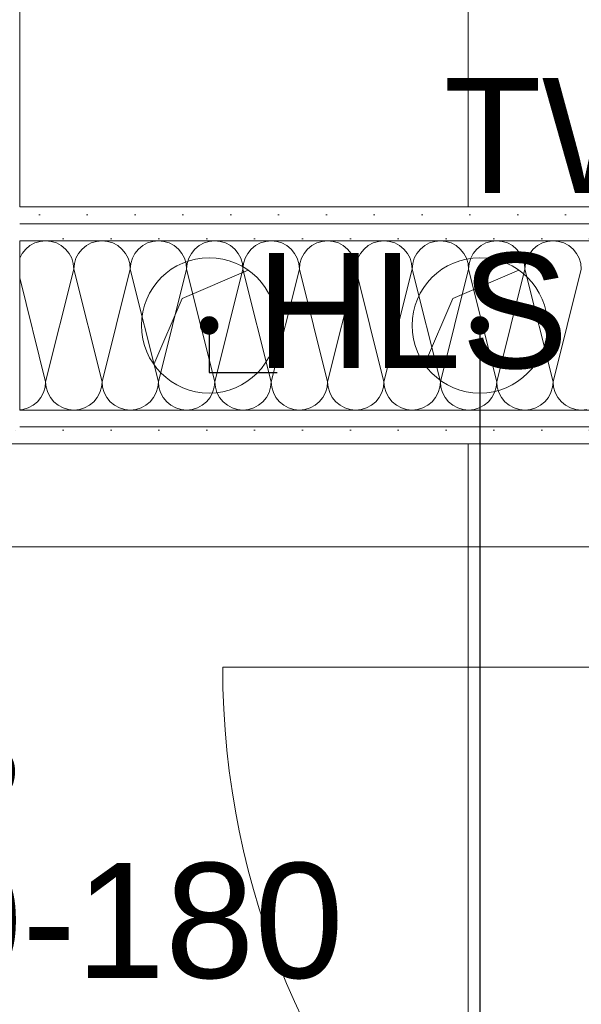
# Model space of a CAD drawing. Header units: metres. Extents: x -4 to 100, y -11 to 17.
# Tile 483 of 656: x 44.71 to 45.125, y 3.306 to 4.033. Entities that reach past the tile are written whole.
import ezdxf

# ---------------------------------------------------------------- set-up
doc = ezdxf.new("R2010")
doc.units = ezdxf.units.M
doc.header["$MEASUREMENT"] = 0
doc.linetypes.add('Wipeout_Contour', pattern=[1, 0, -1])
for name, color, linetype in [('152 - Bemaßung_ Beschriftung.Ausbau', 7, 'Continuous'), ('Abbruch_603 - Struktur.Bodenplatte_ Decke Roh', 7, 'Continuous'), ('Neubau_152 - Bemaßung_ Beschriftung.Ausbau', 7, 'Continuous'), ('Neubau_603 - Struktur.Bodenplatte_ Decke Roh', 7, 'Continuous'), ('Neubau_606 - Struktur.Wand Innen Ausbau', 7, 'Continuous'), ('Neubau_650 - Abdeckung.Fußboden Aufbau', 7, 'Continuous'), ('Neubau_702 - Einrichtung.Möbel Sanitär', 7, 'Continuous')]:
    doc.layers.add(name, color=color, linetype=linetype)
doc.styles.add('ERSTELLTER_STIL_2', font='txt')
doc.linetypes.add('Abbruch 1', pattern='A,0,[1,2022.0244.A_L5A-PL02.03_iC_Grundriss 1.OG1.Shx,S=0.001984,R=0,X=0,Y=0],-0.25,0', length=0.25)
doc.dimstyles.new('ERSTELLTER_STIL__3', dxfattribs={"dimtxt": 0.1, "dimasz": 0.0532, "dimexe": 0.18, "dimexo": 0.0625, "dimgap": 0, "dimtad": 1, "dimzin": 0, "dimdsep": 46, "dimtxsty": 'ERSTELLTER_STIL_2', "dimblk": 'ARROWHEAD_2', "dimblk1": 'ARROWHEAD_2', "dimblk2": 'ARROWHEAD_2', "dimcen": 0.09, "dimse1": 1, "dimse2": 1, "dimclrd": 7, "dimclre": 7, "dimclrt": 7, "dimazin": 0, "dimtfac": 1, "dimtdec": 4, "dimtmove": 0, "dimatfit": 3, "dimfxl": 1, "dimtolj": 1, "dimtzin": 0, "dimarcsym": 0})
doc.dimstyles.new('ERSTELLTER_STIL__4', dxfattribs={"dimtxt": 0.1, "dimasz": 0.0532, "dimexe": 0.18, "dimexo": 0.0625, "dimgap": 0, "dimtad": 1, "dimzin": 0, "dimdsep": 46, "dimtxsty": 'ERSTELLTER_STIL_2', "dimblk": 'ARROWHEAD_2', "dimblk1": 'ARROWHEAD_2', "dimblk2": 'ARROWHEAD_2', "dimcen": 0.09, "dimse1": 1, "dimse2": 1, "dimclrd": 7, "dimclre": 7, "dimclrt": 7, "dimazin": 0, "dimtfac": 1, "dimtdec": 4, "dimtmove": 2, "dimatfit": 3, "dimfxl": 1, "dimtolj": 1, "dimtzin": 0, "dimarcsym": 0})
doc.dimstyles.new('ERSTELLTER_STIL__5', dxfattribs={"dimtxt": 0.1, "dimasz": 0.0532, "dimexe": 0.18, "dimexo": 0.0625, "dimgap": 0, "dimtad": 1, "dimtih": 1, "dimtoh": 1, "dimzin": 0, "dimdsep": 46, "dimtxsty": 'ERSTELLTER_STIL_2', "dimblk": 'ARROWHEAD_2', "dimblk1": 'ARROWHEAD_2', "dimblk2": 'ARROWHEAD_2', "dimcen": 0.09, "dimse1": 1, "dimse2": 1, "dimclrd": 7, "dimclre": 7, "dimclrt": 7, "dimazin": 0, "dimtfac": 1, "dimtdec": 4, "dimtmove": 0, "dimatfit": 3, "dimfxl": 1, "dimtolj": 1, "dimtzin": 0, "dimarcsym": 0})
doc.dimstyles.new('ERSTELLTER_STIL__9', dxfattribs={"dimtxt": 0.18, "dimasz": 0.02736, "dimexe": 0.18, "dimexo": 0.0625, "dimgap": 0, "dimtad": 0, "dimtih": 1, "dimtoh": 1, "dimdec": 4, "dimzin": 0, "dimdsep": 46, "dimcen": 0.09, "dimadec": 0, "dimazin": 0, "dimtfac": 1, "dimtdec": 4, "dimtmove": 0, "dimatfit": 3, "dimldrblk": 'ARROWHEAD_11', "dimfxl": 1, "dimtolj": 1, "dimtzin": 0, "dimarcsym": 0})
pattern_1 = [(45, (0, 0), (-0.01767767, 0.01767767), [0, -0.025])]

# ---------------------------------------------------------------- blocks, each defined once
blk = doc.blocks.new('*X1')
at = {"layer": 'Neubau_606 - Struktur.Wand Innen Ausbau', "color": 7, "linetype": 'Continuous', "lineweight": 5}
for p, q in [((44.7251, 3.8696), (44.7212, 3.86841)), ((44.72917, 3.87), (44.7251, 3.8696)), ((44.73323, 3.8696), (44.72917, 3.87)), ((44.73714, 3.86841), (44.73323, 3.8696)), ((44.76677, 3.8696), (44.76286, 3.86841)), ((44.77084, 3.87), (44.76677, 3.8696)), ((44.7749, 3.8696), (44.77084, 3.87)), ((44.77881, 3.86841), (44.7749, 3.8696)), ((44.80844, 3.8696), (44.80453, 3.86841)), ((44.8125, 3.87), (44.80844, 3.8696)), ((44.81657, 3.8696), (44.8125, 3.87)), ((44.82047, 3.86841), (44.81657, 3.8696)), ((44.8501, 3.8696), (44.8462, 3.86841)), ((44.85417, 3.87), (44.8501, 3.8696)), ((44.85823, 3.8696), (44.85417, 3.87)), ((44.86214, 3.86841), (44.85823, 3.8696)), ((44.89177, 3.8696), (44.88786, 3.86841)), ((44.89584, 3.87), (44.89177, 3.8696)), ((44.8999, 3.8696), (44.89584, 3.87)), ((44.90381, 3.86841), (44.8999, 3.8696)), ((44.93344, 3.8696), (44.92953, 3.86841)), ((44.9375, 3.87), (44.93344, 3.8696)), ((44.94157, 3.8696), (44.9375, 3.87)), ((44.94547, 3.86841), (44.94157, 3.8696)), ((44.9751, 3.8696), (44.9712, 3.86841)), ((44.97917, 3.87), (44.9751, 3.8696)), ((44.98323, 3.8696), (44.97917, 3.87)), ((44.98714, 3.86841), (44.98323, 3.8696)), ((45.01677, 3.8696), (45.01286, 3.86841)), ((45.02084, 3.87), (45.01677, 3.8696)), ((45.0249, 3.8696), (45.02084, 3.87)), ((45.02881, 3.86841), (45.0249, 3.8696)), ((45.05844, 3.8696), (45.05453, 3.86841)), ((45.0625, 3.87), (45.05844, 3.8696)), ((45.06657, 3.8696), (45.0625, 3.87)), ((45.07047, 3.86841), (45.06657, 3.8696)), ((45.1001, 3.8696), (45.0962, 3.86841)), ((45.10417, 3.87), (45.1001, 3.8696)), ((45.10823, 3.8696), (45.10417, 3.87)), ((45.11214, 3.86841), (45.10823, 3.8696)), ((44.71444, 3.8639), (44.71185, 3.86074)), ((44.71759, 3.86649), (44.71444, 3.8639)), ((44.7212, 3.86841), (44.71759, 3.86649)), ((44.74074, 3.86649), (44.73714, 3.86841)), ((44.7439, 3.8639), (44.74074, 3.86649)), ((44.74649, 3.86074), (44.7439, 3.8639)), ((44.7561, 3.8639), (44.75351, 3.86074)), ((44.75926, 3.86649), (44.7561, 3.8639)), ((44.76286, 3.86841), (44.75926, 3.86649)), ((44.78241, 3.86649), (44.77881, 3.86841)), ((44.78557, 3.8639), (44.78241, 3.86649)), ((44.78816, 3.86074), (44.78557, 3.8639)), ((44.79777, 3.8639), (44.79518, 3.86074)), ((44.80093, 3.86649), (44.79777, 3.8639)), ((44.80453, 3.86841), (44.80093, 3.86649)), ((44.82408, 3.86649), (44.82047, 3.86841)), ((44.82723, 3.8639), (44.82408, 3.86649)), ((44.82982, 3.86074), (44.82723, 3.8639)), ((44.83944, 3.8639), (44.83685, 3.86074)), ((44.84259, 3.86649), (44.83944, 3.8639)), ((44.8462, 3.86841), (44.84259, 3.86649)), ((44.86574, 3.86649), (44.86214, 3.86841)), ((44.8689, 3.8639), (44.86574, 3.86649)), ((44.87149, 3.86074), (44.8689, 3.8639)), ((44.8811, 3.8639), (44.87851, 3.86074)), ((44.88426, 3.86649), (44.8811, 3.8639)), ((44.88786, 3.86841), (44.88426, 3.86649)), ((44.90741, 3.86649), (44.90381, 3.86841)), ((44.91057, 3.8639), (44.90741, 3.86649)), ((44.91316, 3.86074), (44.91057, 3.8639)), ((44.92277, 3.8639), (44.92018, 3.86074)), ((44.92593, 3.86649), (44.92277, 3.8639)), ((44.92953, 3.86841), (44.92593, 3.86649)), ((44.94908, 3.86649), (44.94547, 3.86841)), ((44.95223, 3.8639), (44.94908, 3.86649)), ((44.95482, 3.86074), (44.95223, 3.8639)), ((44.96444, 3.8639), (44.96185, 3.86074)), ((44.96759, 3.86649), (44.96444, 3.8639)), ((44.9712, 3.86841), (44.96759, 3.86649)), ((44.99074, 3.86649), (44.98714, 3.86841)), ((44.9939, 3.8639), (44.99074, 3.86649)), ((44.99649, 3.86074), (44.9939, 3.8639)), ((45.0061, 3.8639), (45.00351, 3.86074)), ((45.00926, 3.86649), (45.0061, 3.8639)), ((45.01286, 3.86841), (45.00926, 3.86649)), ((45.03241, 3.86649), (45.02881, 3.86841)), ((45.03557, 3.8639), (45.03241, 3.86649)), ((45.03816, 3.86074), (45.03557, 3.8639)), ((45.04777, 3.8639), (45.04518, 3.86074)), ((45.05093, 3.86649), (45.04777, 3.8639)), ((45.05453, 3.86841), (45.05093, 3.86649)), ((45.07408, 3.86649), (45.07047, 3.86841)), ((45.07723, 3.8639), (45.07408, 3.86649)), ((45.07982, 3.86074), (45.07723, 3.8639)), ((45.08944, 3.8639), (45.08685, 3.86074)), ((45.09259, 3.86649), (45.08944, 3.8639)), ((45.0962, 3.86841), (45.09259, 3.86649)), ((45.11574, 3.86649), (45.11214, 3.86841)), ((45.1189, 3.8639), (45.11574, 3.86649)), ((45.12149, 3.86074), (45.1189, 3.8639)), ((44.71185, 3.86074), (44.70999, 3.85726)), ((44.74842, 3.85714), (44.74649, 3.86074)), ((44.7496, 3.85323), (44.74842, 3.85714)), ((44.75159, 3.85714), (44.7504, 3.85323)), ((44.75351, 3.86074), (44.75159, 3.85714)), ((44.79008, 3.85714), (44.78816, 3.86074)), ((44.79127, 3.85323), (44.79008, 3.85714)), ((44.79325, 3.85714), (44.79207, 3.85323)), ((44.79518, 3.86074), (44.79325, 3.85714)), ((44.83175, 3.85714), (44.82982, 3.86074)), ((44.83294, 3.85323), (44.83175, 3.85714)), ((44.83492, 3.85714), (44.83374, 3.85323)), ((44.83685, 3.86074), (44.83492, 3.85714)), ((44.87342, 3.85714), (44.87149, 3.86074)), ((44.8746, 3.85323), (44.87342, 3.85714)), ((44.87659, 3.85714), (44.8754, 3.85323)), ((44.87851, 3.86074), (44.87659, 3.85714)), ((44.91508, 3.85714), (44.91316, 3.86074)), ((44.91627, 3.85323), (44.91508, 3.85714)), ((44.91825, 3.85714), (44.91707, 3.85323)), ((44.92018, 3.86074), (44.91825, 3.85714)), ((44.95675, 3.85714), (44.95482, 3.86074)), ((44.95794, 3.85323), (44.95675, 3.85714)), ((44.95992, 3.85714), (44.95874, 3.85323)), ((44.96185, 3.86074), (44.95992, 3.85714)), ((44.99842, 3.85714), (44.99649, 3.86074)), ((44.9996, 3.85323), (44.99842, 3.85714)), ((45.00159, 3.85714), (45.0004, 3.85323)), ((45.00351, 3.86074), (45.00159, 3.85714)), ((45.04008, 3.85714), (45.03816, 3.86074)), ((45.04127, 3.85323), (45.04008, 3.85714)), ((45.04325, 3.85714), (45.04207, 3.85323)), ((45.04518, 3.86074), (45.04325, 3.85714)), ((45.08175, 3.85714), (45.07982, 3.86074)), ((45.08294, 3.85323), (45.08175, 3.85714)), ((45.08492, 3.85714), (45.08374, 3.85323)), ((45.08685, 3.86074), (45.08492, 3.85714)), ((45.12342, 3.85714), (45.12149, 3.86074)), ((45.1246, 3.85323), (45.12342, 3.85714)), ((44.75, 3.84916), (44.72917, 3.76583)), ((44.75, 3.84916), (44.7496, 3.85323)), ((44.7504, 3.85323), (44.75, 3.84916)), ((44.75, 3.84916), (44.77084, 3.76583)), ((44.79167, 3.84916), (44.77084, 3.76583)), ((44.79167, 3.84916), (44.79127, 3.85323)), ((44.79207, 3.85323), (44.79167, 3.84916)), ((44.79167, 3.84916), (44.8125, 3.76583)), ((44.83334, 3.84916), (44.8125, 3.76583)), ((44.83334, 3.84916), (44.83294, 3.85323)), ((44.83374, 3.85323), (44.83334, 3.84916)), ((44.83334, 3.84916), (44.85417, 3.76583)), ((44.875, 3.84916), (44.85417, 3.76583)), ((44.875, 3.84916), (44.8746, 3.85323)), ((44.8754, 3.85323), (44.875, 3.84916)), ((44.875, 3.84916), (44.89584, 3.76583)), ((44.91667, 3.84916), (44.89584, 3.76583)), ((44.91667, 3.84916), (44.91627, 3.85323)), ((44.91707, 3.85323), (44.91667, 3.84916)), ((44.91667, 3.84916), (44.9375, 3.76583)), ((44.95834, 3.84916), (44.9375, 3.76583)), ((44.95834, 3.84916), (44.95794, 3.85323)), ((44.95874, 3.85323), (44.95834, 3.84916)), ((44.95834, 3.84916), (44.97917, 3.76583)), ((45, 3.84916), (44.97917, 3.76583)), ((45, 3.84916), (44.9996, 3.85323)), ((45.0004, 3.85323), (45, 3.84916)), ((45, 3.84916), (45.02084, 3.76583)), ((45.04167, 3.84916), (45.02084, 3.76583)), ((45.04167, 3.84916), (45.04127, 3.85323)), ((45.04207, 3.85323), (45.04167, 3.84916)), ((45.04167, 3.84916), (45.0625, 3.76583)), ((45.08334, 3.84916), (45.0625, 3.76583)), ((45.08334, 3.84916), (45.08294, 3.85323)), ((45.08374, 3.85323), (45.08334, 3.84916)), ((45.08334, 3.84916), (45.10417, 3.76583)), ((45.125, 3.84916), (45.10417, 3.76583)), ((45.125, 3.84916), (45.1246, 3.85323)), ((44.70999, 3.84256), (44.72917, 3.76583)), ((44.72758, 3.75786), (44.72877, 3.76177)), ((44.72877, 3.76177), (44.72917, 3.76583)), ((44.72917, 3.76583), (44.72957, 3.76177)), ((44.72957, 3.76177), (44.73075, 3.75786)), ((44.76925, 3.75786), (44.77044, 3.76177)), ((44.77044, 3.76177), (44.77084, 3.76583)), ((44.77084, 3.76583), (44.77124, 3.76177)), ((44.77124, 3.76177), (44.77242, 3.75786)), ((44.81092, 3.75786), (44.8121, 3.76177)), ((44.8121, 3.76177), (44.8125, 3.76583)), ((44.8125, 3.76583), (44.8129, 3.76177)), ((44.8129, 3.76177), (44.81409, 3.75786)), ((44.85258, 3.75786), (44.85377, 3.76177)), ((44.85377, 3.76177), (44.85417, 3.76583)), ((44.85417, 3.76583), (44.85457, 3.76177)), ((44.85457, 3.76177), (44.85575, 3.75786)), ((44.89425, 3.75786), (44.89544, 3.76177)), ((44.89544, 3.76177), (44.89584, 3.76583)), ((44.89584, 3.76583), (44.89624, 3.76177)), ((44.89624, 3.76177), (44.89742, 3.75786)), ((44.93592, 3.75786), (44.9371, 3.76177)), ((44.9371, 3.76177), (44.9375, 3.76583)), ((44.9375, 3.76583), (44.9379, 3.76177)), ((44.9379, 3.76177), (44.93909, 3.75786)), ((44.97758, 3.75786), (44.97877, 3.76177)), ((44.97877, 3.76177), (44.97917, 3.76583)), ((44.97917, 3.76583), (44.97957, 3.76177)), ((44.97957, 3.76177), (44.98075, 3.75786)), ((45.01925, 3.75786), (45.02044, 3.76177)), ((45.02044, 3.76177), (45.02084, 3.76583)), ((45.02084, 3.76583), (45.02124, 3.76177)), ((45.02124, 3.76177), (45.02242, 3.75786)), ((45.06092, 3.75786), (45.0621, 3.76177)), ((45.0621, 3.76177), (45.0625, 3.76583)), ((45.0625, 3.76583), (45.0629, 3.76177)), ((45.0629, 3.76177), (45.06409, 3.75786)), ((45.10258, 3.75786), (45.10377, 3.76177)), ((45.10377, 3.76177), (45.10417, 3.76583)), ((45.10417, 3.76583), (45.10457, 3.76177)), ((45.10457, 3.76177), (45.10575, 3.75786)), ((44.72307, 3.7511), (44.72566, 3.75426)), ((44.72566, 3.75426), (44.72758, 3.75786)), ((44.73075, 3.75786), (44.73268, 3.75426)), ((44.73268, 3.75426), (44.73527, 3.7511)), ((44.76473, 3.7511), (44.76732, 3.75426)), ((44.76732, 3.75426), (44.76925, 3.75786)), ((44.77242, 3.75786), (44.77435, 3.75426)), ((44.77435, 3.75426), (44.77694, 3.7511)), ((44.8064, 3.7511), (44.80899, 3.75426)), ((44.80899, 3.75426), (44.81092, 3.75786)), ((44.81409, 3.75786), (44.81601, 3.75426)), ((44.81601, 3.75426), (44.8186, 3.7511)), ((44.84807, 3.7511), (44.85066, 3.75426)), ((44.85066, 3.75426), (44.85258, 3.75786)), ((44.85575, 3.75786), (44.85768, 3.75426)), ((44.85768, 3.75426), (44.86027, 3.7511)), ((44.88973, 3.7511), (44.89232, 3.75426)), ((44.89232, 3.75426), (44.89425, 3.75786)), ((44.89742, 3.75786), (44.89935, 3.75426)), ((44.89935, 3.75426), (44.90194, 3.7511)), ((44.9314, 3.7511), (44.93399, 3.75426)), ((44.93399, 3.75426), (44.93592, 3.75786)), ((44.93909, 3.75786), (44.94101, 3.75426)), ((44.94101, 3.75426), (44.9436, 3.7511)), ((44.97307, 3.7511), (44.97566, 3.75426)), ((44.97566, 3.75426), (44.97758, 3.75786)), ((44.98075, 3.75786), (44.98268, 3.75426)), ((44.98268, 3.75426), (44.98527, 3.7511)), ((45.01473, 3.7511), (45.01732, 3.75426)), ((45.01732, 3.75426), (45.01925, 3.75786)), ((45.02242, 3.75786), (45.02435, 3.75426)), ((45.02435, 3.75426), (45.02694, 3.7511)), ((45.0564, 3.7511), (45.05899, 3.75426)), ((45.05899, 3.75426), (45.06092, 3.75786)), ((45.06409, 3.75786), (45.06601, 3.75426)), ((45.06601, 3.75426), (45.0686, 3.7511)), ((45.09807, 3.7511), (45.10066, 3.75426)), ((45.10066, 3.75426), (45.10258, 3.75786)), ((45.10575, 3.75786), (45.10768, 3.75426)), ((45.10768, 3.75426), (45.11027, 3.7511)), ((44.7124, 3.7454), (44.71631, 3.74658)), ((44.71631, 3.74658), (44.71991, 3.74851)), ((44.71991, 3.74851), (44.72307, 3.7511)), ((44.73527, 3.7511), (44.73843, 3.74851)), ((44.73843, 3.74851), (44.74203, 3.74658)), ((44.74203, 3.74658), (44.74594, 3.7454)), ((44.75407, 3.7454), (44.75797, 3.74658)), ((44.75797, 3.74658), (44.76158, 3.74851)), ((44.76158, 3.74851), (44.76473, 3.7511)), ((44.77694, 3.7511), (44.78009, 3.74851)), ((44.78009, 3.74851), (44.7837, 3.74658)), ((44.7837, 3.74658), (44.7876, 3.7454)), ((44.79573, 3.7454), (44.79964, 3.74658)), ((44.79964, 3.74658), (44.80324, 3.74851)), ((44.80324, 3.74851), (44.8064, 3.7511)), ((44.8186, 3.7511), (44.82176, 3.74851)), ((44.82176, 3.74851), (44.82536, 3.74658)), ((44.82536, 3.74658), (44.82927, 3.7454)), ((44.8374, 3.7454), (44.84131, 3.74658)), ((44.84131, 3.74658), (44.84491, 3.74851)), ((44.84491, 3.74851), (44.84807, 3.7511)), ((44.86027, 3.7511), (44.86343, 3.74851)), ((44.86343, 3.74851), (44.86703, 3.74658)), ((44.86703, 3.74658), (44.87094, 3.7454)), ((44.87907, 3.7454), (44.88297, 3.74658)), ((44.88297, 3.74658), (44.88658, 3.74851)), ((44.88658, 3.74851), (44.88973, 3.7511)), ((44.90194, 3.7511), (44.90509, 3.74851)), ((44.90509, 3.74851), (44.9087, 3.74658)), ((44.9087, 3.74658), (44.9126, 3.7454)), ((44.92073, 3.7454), (44.92464, 3.74658)), ((44.92464, 3.74658), (44.92824, 3.74851)), ((44.92824, 3.74851), (44.9314, 3.7511)), ((44.9436, 3.7511), (44.94676, 3.74851)), ((44.94676, 3.74851), (44.95036, 3.74658)), ((44.95036, 3.74658), (44.95427, 3.7454)), ((44.9624, 3.7454), (44.96631, 3.74658)), ((44.96631, 3.74658), (44.96991, 3.74851)), ((44.96991, 3.74851), (44.97307, 3.7511)), ((44.98527, 3.7511), (44.98843, 3.74851)), ((44.98843, 3.74851), (44.99203, 3.74658)), ((44.99203, 3.74658), (44.99594, 3.7454)), ((45.00407, 3.7454), (45.00797, 3.74658)), ((45.00797, 3.74658), (45.01158, 3.74851)), ((45.01158, 3.74851), (45.01473, 3.7511)), ((45.02694, 3.7511), (45.03009, 3.74851)), ((45.03009, 3.74851), (45.0337, 3.74658)), ((45.0337, 3.74658), (45.0376, 3.7454)), ((45.04573, 3.7454), (45.04964, 3.74658)), ((45.04964, 3.74658), (45.05324, 3.74851)), ((45.05324, 3.74851), (45.0564, 3.7511)), ((45.0686, 3.7511), (45.07176, 3.74851)), ((45.07176, 3.74851), (45.07536, 3.74658)), ((45.07536, 3.74658), (45.07927, 3.7454)), ((45.0874, 3.7454), (45.09131, 3.74658)), ((45.09131, 3.74658), (45.09491, 3.74851)), ((45.09491, 3.74851), (45.09807, 3.7511)), ((45.11027, 3.7511), (45.11343, 3.74851)), ((45.11343, 3.74851), (45.11703, 3.74658)), ((45.11703, 3.74658), (45.12094, 3.7454)), ((44.70999, 3.74516), (44.7124, 3.7454)), ((44.74594, 3.7454), (44.75, 3.745)), ((44.75, 3.745), (44.75407, 3.7454)), ((44.7876, 3.7454), (44.79167, 3.745)), ((44.79167, 3.745), (44.79573, 3.7454)), ((44.82927, 3.7454), (44.83334, 3.745)), ((44.83334, 3.745), (44.8374, 3.7454)), ((44.87094, 3.7454), (44.875, 3.745)), ((44.875, 3.745), (44.87907, 3.7454)), ((44.9126, 3.7454), (44.91667, 3.745)), ((44.91667, 3.745), (44.92073, 3.7454)), ((44.95427, 3.7454), (44.95834, 3.745)), ((44.95834, 3.745), (44.9624, 3.7454)), ((44.99594, 3.7454), (45, 3.745)), ((45, 3.745), (45.00407, 3.7454)), ((45.0376, 3.7454), (45.04167, 3.745)), ((45.04167, 3.745), (45.04573, 3.7454)), ((45.07927, 3.7454), (45.08334, 3.745)), ((45.08334, 3.745), (45.0874, 3.7454)), ((45.12094, 3.7454), (45.125, 3.745)), ((45.125, 3.745), (45.12907, 3.7454))]:
    blk.add_line(p, q, dxfattribs=at)
blk = doc.blocks.new('ARROWHEAD_11')
at = {"color": 0, "linetype": 'Continuous', "lineweight": 0}
blk.add_line((0, 0), (-1, 0), dxfattribs=at)
at = {"color": 0, "linetype": 'Continuous', "lineweight": 0, "const_width": 0.25, "flags": 128}
blk.add_lwpolyline([(-0.125, 0, 1), (0.125, 0, 1)], format="xyb", close=True, dxfattribs=at)
blk = doc.blocks.new('*D698')
at = {"layer": '152 - Bemaßung_ Beschriftung.Ausbau', "color": 7, "linetype": 'Continuous', "lineweight": 5}
for p, q in [((43.96499, 2.09752), (43.96499, 2.20252)), ((45.46502, 2.09752), (45.46502, 2.20252)), ((43.9852, 2.18502), (43.94478, 2.11502)), ((45.48523, 2.18502), (45.44481, 2.11502)), ((43.96499, 2.15002), (45.46502, 2.15002))]:
    blk.add_line(p, q, dxfattribs=at)
at = {"layer": '152 - Bemaßung_ Beschriftung.Ausbau', "color": 7, "lineweight": 5, "char_height": 0.1, "attachment_point": 7, "style": 'ERSTELLTER_STIL_2'}
for s, insert in [('\\A1;{\\pql;\\fArial|b0|i0|c0|p38;1,50}', (44.54403, 2.17002)), ('\\A1;{\\pql;\\fArial|b0|i0|c0|p38;3}', (45.3689, 2.17002))]:
    blk.add_mtext(s, dxfattribs=dict(at, insert=insert))
blk = doc.blocks.new('ARROWHEAD_2')
at = {"color": 0, "linetype": 'Continuous', "lineweight": 0}
for p, q in [((-0.378, -0.655), (0.378, 0.655)), ((0, 0), (-1, 0))]:
    blk.add_line(p, q, dxfattribs=at)
blk = doc.blocks.new('*D713')
at = {"layer": '152 - Bemaßung_ Beschriftung.Ausbau', "color": 7, "linetype": 'Continuous', "lineweight": 5}
for p, q in [((45.78033, 0.245), (45.78033, 3.72)), ((45.74533, 0.26521), (45.81533, 0.22479)), ((45.83283, 0.245), (45.72783, 0.245)), ((45.78033, 0.005), (45.78033, 0.245)), ((45.74533, 0.02521), (45.81533, -0.01521)), ((45.83283, 0.005), (45.72783, 0.005)), ((45.78033, -0.07), (45.78033, 0.005))]:
    blk.add_line(p, q, dxfattribs=at)
at = {"color": 254, "linetype": 'Wipeout_Contour', "lineweight": 0, "ltscale": 182.403055}
blk.add_wipeout([(45.66937, -0.10529), (45.66937, 0.06354), (45.52651, 0.06354), (45.52651, -0.10529)], dxfattribs=at).dxf.layer = '152 - Bemaßung_ Beschriftung.Ausbau'
at = {"color": 254, "linetype": 'Wipeout_Contour', "lineweight": 0, "ltscale": 182.853328}
blk.add_wipeout([(45.77908, 0.03036), (45.77908, 0.21964), (45.64158, 0.21964), (45.64158, 0.03036)], dxfattribs=at).dxf.layer = '152 - Bemaßung_ Beschriftung.Ausbau'
at = {"layer": '152 - Bemaßung_ Beschriftung.Ausbau', "color": 7, "lineweight": 5, "insert": (45.76033, 0.04911), "char_height": 0.1, "attachment_point": 7, "rotation": 90, "style": 'ERSTELLTER_STIL_2'}
blk.add_mtext('\\A1;{\\pql;\\fArial|b0|i0|c0|p38;24}', dxfattribs=at)
blk = doc.blocks.new('*D714')
at = {"layer": '152 - Bemaßung_ Beschriftung.Ausbau', "color": 7, "linetype": 'Continuous', "lineweight": 5}
for p, q in [((45.74533, 3.7402), (45.81533, 3.69979)), ((45.83283, 3.72), (45.72783, 3.72)), ((45.78033, 0.245), (45.78033, 3.72)), ((45.74533, 0.26521), (45.81533, 0.22479))]:
    blk.add_line(p, q, dxfattribs=at)
at = {"layer": '152 - Bemaßung_ Beschriftung.Ausbau', "color": 7, "lineweight": 5, "char_height": 0.1, "attachment_point": 7, "rotation": 90, "style": 'ERSTELLTER_STIL_2'}
for s, insert in [('\\A1;{\\pql;\\fArial|b0|i0|c0|p38;17\\fArial|b0|i0|c0|p38;\\A1{\\H.66x;\\S5^  ;}}', (45.76142, 3.49791)), ('\\A1;{\\pql;\\fArial|b0|i0|c0|p38;3,47\\fArial|b0|i0|c0|p38;\\A1{\\H.66x;\\S5^  ;}}', (45.77974, 1.7235))]:
    blk.add_mtext(s, dxfattribs=dict(at, insert=insert))
blk = doc.blocks.new('*D715')
at = {"layer": '152 - Bemaßung_ Beschriftung.Ausbau', "color": 7, "linetype": 'Continuous', "lineweight": 5}
for p, q in [((45.74533, 3.9152), (45.81533, 3.87479)), ((45.83283, 3.895), (45.72783, 3.895)), ((45.78033, 3.72), (45.78033, 3.895)), ((45.74533, 3.7402), (45.81533, 3.69979)), ((45.83283, 3.72), (45.72783, 3.72))]:
    blk.add_line(p, q, dxfattribs=at)
blk = doc.blocks.new('*D716')
at = {"layer": '152 - Bemaßung_ Beschriftung.Ausbau', "color": 7, "linetype": 'Continuous', "lineweight": 5}
for p, q in [((45.74533, 5.78021), (45.81533, 5.73979)), ((45.83283, 5.76), (45.72783, 5.76)), ((45.78033, 3.895), (45.78033, 5.76)), ((45.74533, 3.9152), (45.81533, 3.87479)), ((45.83283, 3.895), (45.72783, 3.895))]:
    blk.add_line(p, q, dxfattribs=at)
at = {"layer": '152 - Bemaßung_ Beschriftung.Ausbau', "color": 7, "lineweight": 5, "insert": (45.77974, 4.53497), "char_height": 0.1, "attachment_point": 7, "rotation": 90, "style": 'ERSTELLTER_STIL_2'}
blk.add_mtext('\\A1;{\\pql;\\fArial|b0|i0|c0|p38;1,86\\fArial|b0|i0|c0|p38;\\A1{\\H.66x;\\S5^  ;}}', dxfattribs=at)
blk = doc.blocks.new('*D725')
at = {"layer": '152 - Bemaßung_ Beschriftung.Ausbau', "color": 7, "linetype": 'Continuous', "lineweight": 5}
for p, q in [((44.30621, 4.08021), (44.37621, 4.03979)), ((44.39371, 4.06), (44.28871, 4.06)), ((44.34121, 2.78998), (44.34121, 4.06)), ((44.30621, 2.81019), (44.37621, 2.76978)), ((44.39371, 2.78998), (44.28871, 2.78998))]:
    blk.add_line(p, q, dxfattribs=at)
at = {"layer": '152 - Bemaßung_ Beschriftung.Ausbau', "color": 7, "lineweight": 5, "insert": (44.32121, 3.13332), "char_height": 0.1, "attachment_point": 7, "rotation": 90, "style": 'ERSTELLTER_STIL_2'}
blk.add_mtext('\\A1;{\\pql;\\fArial|b0|i0|c0|p38;1,27}', dxfattribs=at)

msp = doc.modelspace()

# ---------------------------------------------------------------- hatches: boundary and pattern name
at = {"layer": 'Neubau_606 - Struktur.Wand Innen Ausbau', "linetype": 'Continuous', "lineweight": 0, "true_color": 0x000000}
h = msp.add_hatch(dxfattribs=at)
h.set_pattern_fill('Gips_0001', color=18, style=0, pattern_type=2)
h.set_pattern_definition(pattern_1)
h.paths.add_polyline_path([(44.70999, 3.895), (44.70999, 3.8825), (45.85999, 3.8825), (45.85999, 3.895)])
h = msp.add_hatch(dxfattribs=at)
h.set_pattern_fill('Gips_0001', color=18, style=0, pattern_type=2)
h.set_pattern_definition(pattern_1)
h.paths.add_polyline_path([(44.70999, 3.8825), (44.70999, 3.87), (45.85999, 3.87), (45.85999, 3.8825)])
h = msp.add_hatch(dxfattribs=at)
h.set_pattern_fill('Gips_0001', color=18, style=0, pattern_type=2)
h.set_pattern_definition(pattern_1)
h.paths.add_polyline_path([(44.70999, 3.745), (44.70999, 3.7325), (45.85999, 3.7325), (45.85999, 3.745)])
h = msp.add_hatch(dxfattribs=at)
h.set_pattern_fill('Gips_0001', color=18, style=0, pattern_type=2)
h.set_pattern_definition(pattern_1)
h.paths.add_polyline_path([(44.69749, 3.72), (44.70999, 3.72), (44.69749, 3.7325)])
h = msp.add_hatch(dxfattribs=at)
h.set_pattern_fill('Gips_0001', color=18, style=0, pattern_type=2)
h.set_pattern_definition(pattern_1)
h.paths.add_polyline_path([(44.70999, 3.7325), (44.69749, 3.7325), (44.70999, 3.72)])
h = msp.add_hatch(dxfattribs=at)
h.set_pattern_fill('Gips_0001', color=18, style=0, pattern_type=2)
h.set_pattern_definition(pattern_1)
h.paths.add_polyline_path([(44.70999, 3.7325), (44.70999, 3.72), (45.85999, 3.72), (45.85999, 3.7325)])
at = {"layer": 'Neubau_650 - Abdeckung.Fußboden Aufbau', "linetype": 'Continuous', "lineweight": 13, "true_color": 0xafafaf}
h = msp.add_hatch(dxfattribs=at)
h.set_pattern_fill('Raster_60x60_Fuge_2mm_0001', color=253, style=0, pattern_type=2)
h.set_pattern_definition([(0, (46.245, 4.8475), (0, 0.602), []), (90, (46.245, 4.8475), (-0.602, 0), [])])
h.paths.add_polyline_path([(44.70999, 3.895), (45.85999, 3.895), (45.85999, 3.72), (46.74499, 3.72), (46.74499, 3.895), (46.84499, 3.895), (46.84499, 5.76), (44.70999, 5.76)])
h = msp.add_hatch(dxfattribs=at)
h.set_pattern_fill('Raster_60x60_Fuge_2mm_0001', color=253, style=0, pattern_type=2)
h.set_pattern_definition([(0, (46.245, 3.6435), (0, 0.602), []), (90, (46.245, 3.6435), (-0.602, 0), [])])
h.paths.add_polyline_path([(47.15998, 3.72), (43.96499, 3.72), (43.96499, 0.505), (44.21499, 0.505), (44.21499, 0.255), (47.15998, 0.255)])

# ---------------------------------------------------------------- linework, layer by layer
at = {"layer": 'Abbruch_603 - Struktur.Bodenplatte_ Decke Roh', "color": 7, "linetype": 'Abbruch 1', "lineweight": 18}
for centre, start, end in [((44.85, 3.8075), 90, 180), ((44.85, 3.8075), 0, 90), ((45.05, 3.8075), 90, 180), ((45.05, 3.8075), 0, 90), ((44.85, 3.8075), 180, 270), ((44.85, 3.8075), 270, 0), ((45.05, 3.8075), 180, 270), ((45.05, 3.8075), 270, 0)]:
    msp.add_arc(centre, 0.05, start, end, dxfattribs=at)
at = {"layer": 'Neubau_603 - Struktur.Bodenplatte_ Decke Roh', "color": 1, "linetype": 'Continuous', "lineweight": 5}
for p, q in [((44.83, 3.8275), (44.87876, 3.8484)), ((45.03, 3.8275), (45.07876, 3.8484)), ((44.8091, 3.77873), (44.83, 3.8275)), ((45.0091, 3.77873), (45.03, 3.8275))]:
    msp.add_line(p, q, dxfattribs=at)
at = {"layer": 'Neubau_606 - Struktur.Wand Innen Ausbau', "color": 1, "linetype": 'Continuous', "lineweight": 9}
for p, q in [((45.85999, 3.8825), (44.70999, 3.8825)), ((45.85999, 3.7325), (44.70999, 3.7325))]:
    msp.add_line(p, q, dxfattribs=at)
at = {"layer": 'Neubau_606 - Struktur.Wand Innen Ausbau', "color": 1, "linetype": 'Continuous', "lineweight": 13}
for p, q in [((45.85999, 3.87), (44.70999, 3.87)), ((45.85999, 3.745), (44.70999, 3.745))]:
    msp.add_line(p, q, dxfattribs=at)
at = {"layer": 'Neubau_606 - Struktur.Wand Innen Ausbau', "color": 1, "linetype": 'Continuous', "lineweight": 5, "flags": 128}
for points in [[(44.70999, 3.895), (44.70999, 5.09998)], [(44.70999, 3.745), (44.70999, 3.87)], [(44.70999, 3.72), (44.69749, 3.72)]]:
    msp.add_lwpolyline(points, dxfattribs=at)
at = {"layer": 'Neubau_606 - Struktur.Wand Innen Ausbau', "color": 1, "linetype": 'Continuous', "lineweight": 13, "flags": 128}
for points in [[(45.85999, 3.895), (44.70999, 3.895)], [(44.70999, 3.87), (44.70999, 3.745)], [(44.70999, 3.72), (45.85999, 3.72)]]:
    msp.add_lwpolyline(points, dxfattribs=at)
at = {"layer": 'Neubau_650 - Abdeckung.Fußboden Aufbau', "color": 1, "linetype": 'Continuous', "lineweight": 13, "flags": 128}
for points in [[(46.74499, 3.72), (46.74499, 3.895), (46.84499, 3.895), (46.84499, 5.76), (44.70999, 5.76), (44.70999, 3.895)], [(44.70999, 3.895), (45.85999, 3.895), (45.85999, 3.72)], [(47.15998, 3.72), (47.15998, 0.255), (44.21499, 0.255), (44.21499, 0.505), (43.96499, 0.505), (43.96499, 3.72), (45.85999, 3.72)]]:
    msp.add_lwpolyline(points, dxfattribs=at)
at = {"layer": 'Neubau_702 - Einrichtung.Möbel Sanitär', "color": 1, "linetype": 'Continuous', "lineweight": 13}
msp.add_line((45.46002, 3.55498), (44.86002, 3.55498), dxfattribs=at)
at = {"layer": 'Neubau_702 - Einrichtung.Möbel Sanitär', "color": 1, "linetype": 'Continuous', "lineweight": 9}
msp.add_arc((45.46002, 3.55498), 0.6, 179.99996, 269.99996, dxfattribs=at)

# ---------------------------------------------------------------- block references
at = {"layer": 'Neubau_606 - Struktur.Wand Innen Ausbau', "color": 1, "lineweight": 13}
msp.add_blockref('*X1', (0, 0), dxfattribs=at)

# ---------------------------------------------------------------- texts
at = {"layer": 'Neubau_152 - Bemaßung_ Beschriftung.Ausbau', "color": 7, "linetype": 'Continuous', "lineweight": 9, "char_height": 0.085, "attachment_point": 9, "line_spacing_factor": 0.913298, "style": 'ERSTELLTER_STIL_2'}
for s, insert in [('\\A1;{\\pqc;\\fArial|b0|i0|c0|p38;TW-ST03\\P\\pqc;\\fArial|b0|i0|c0|p38;HLS BD Ø 100}', (45.66983, 3.77276)), ('\\A1;{\\pqc;\\fArial|b0|i0|c0|p38;SW-ST03\\P\\pqc;\\fArial|b0|i0|c0|p38;HLS BD\\fArial|b0|i0|c0|p38; \\fArial|b0|i0|c0|p38;Ø\\fArial|b0|i0|c0|p38;140\\fArial|b0|i0|c0|p38;-180}', (44.94948, 3.32225))]:
    msp.add_mtext(s, dxfattribs=dict(at, insert=insert))

# ---------------------------------------------------------------- dimensions: what is measured, and where the dimension line sits
at = {"layer": '152 - Bemaßung_ Beschriftung.Ausbau', "color": 7, "linetype": 'Continuous', "lineweight": 5}
dim = msp.add_linear_dim(base=(45.780333, 5.76), p1=(44.709987, 3.894998), p2=(43.729989, 5.76), angle=90, dimstyle='ERSTELLTER_STIL__4', dxfattribs=at)
dim.commit()
dim.dimension.update_dxf_attribs({"geometry": '*D716', "text_midpoint": (45.710333, 4.799907), "dimtype": 160, "text_rotation": 90})
dim = msp.add_linear_dim(base=(45.46502, 2.15002), p1=(43.96499, 0.70998), p2=(45.46502, 3.72), dimstyle='ERSTELLTER_STIL__5', dxfattribs=at)
dim.commit()
dim.dimension.update_dxf_attribs({"geometry": '*D698', "text_midpoint": (44.67391, 2.22002), "dimtype": 160})

# ---------------------------------------------------------------- leaders
at = {"layer": 'Neubau_152 - Bemaßung_ Beschriftung.Ausbau', "color": 1, "linetype": 'Continuous', "lineweight": 13, "annotation_type": 0, "has_hookline": 1, "hookline_direction": 0}
for points, text_width in [([(44.85, 3.8075), (44.85, 3.77276), (44.90032, 3.77276)], 0.76951), ([(45.05, 3.8075), (45.05, 3.12601), (45.13837, 3.12601)], 0.76951), ([(43.74499, 3.64998), (43.847, 3.32225), (43.97555, 3.32225)], 0.97393)]:
    msp.add_leader(points, dimstyle='ERSTELLTER_STIL__9', dxfattribs=dict(at, text_width=text_width))

# ---------------------------------------------------------------- next in the draw order: dimensions: what is measured, and where the dimension line sits
at = {"layer": '152 - Bemaßung_ Beschriftung.Ausbau', "color": 7, "linetype": 'Continuous', "lineweight": 5}
dim = msp.add_linear_dim(base=(45.78033, 0.245), p1=(21.9375, 0.005), p2=(22.1775, 0.245), angle=90, dimstyle='ERSTELLTER_STIL__3', dxfattribs=at)
dim.commit()
dim.dimension.update_dxf_attribs({"geometry": '*D713', "text_midpoint": (45.71033, 0.12535), "dimtype": 160, "text_rotation": 90})

# ---------------------------------------------------------------- next in the draw order: dimensions: what is measured, and where the dimension line sits
for base, p1, p2, dimstyle, picture, middle in [((44.34121, 4.06), (45.46502, 2.78998), (43.54499, 4.06), 'ERSTELLTER_STIL__4', '*D725', (44.27121, 3.2632)), ((45.780333, 3.719998), (22.1775, 0.245), (44.709987, 3.719998), 'ERSTELLTER_STIL__3', '*D714', (45.710333, 1.988441)), ((45.7803331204, 3.894997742), (44.7099867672, 3.719997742), (44.7099867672, 3.894997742), 'ERSTELLTER_STIL__3', '*D715', (45.7103331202, 3.7092057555))]:
    dim = msp.add_linear_dim(base=base, p1=p1, p2=p2, angle=90, dimstyle=dimstyle, dxfattribs=at)
    dim.commit()
    dim.dimension.update_dxf_attribs({"geometry": picture, "text_midpoint": middle, "dimtype": 160, "text_rotation": 90})

doc.saveas('drawing.dxf')
